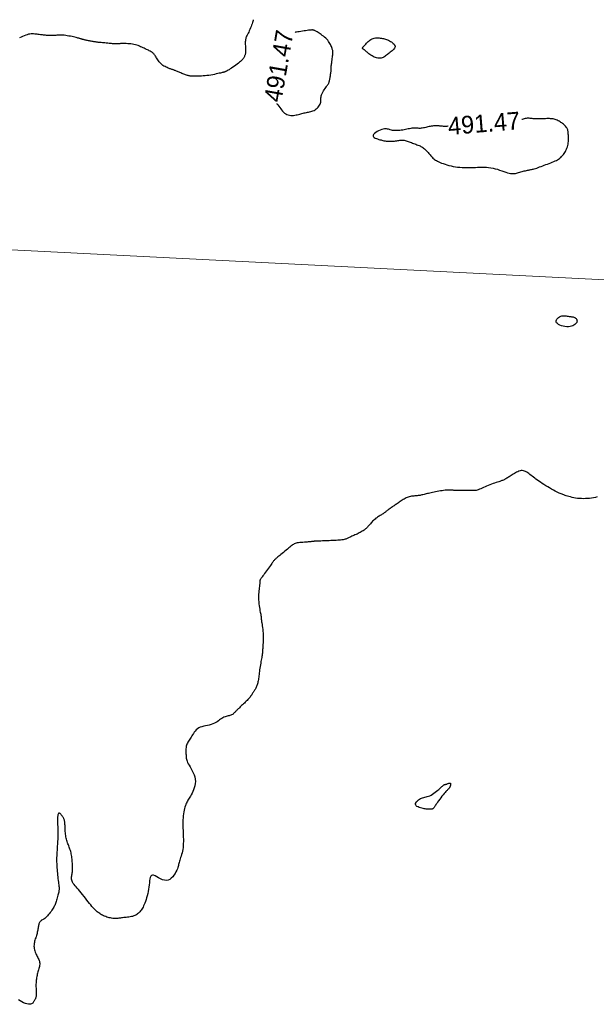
# Model space of a CAD drawing. Header units: millimetres. Extents: x 32690613 to 32693367, y 5343692 to 5344708.
# Tile 583 of 656: x 32692573 to 32692605, y 5344429 to 5344484. Entities that reach past the tile are written whole.
import ezdxf
from ezdxf.enums import TextEntityAlignment as Align

# ---------------------------------------------------------------- set-up
doc = ezdxf.new("R2010")
doc.units = ezdxf.units.MM
doc.header["$LTSCALE"] = 20
doc.layers.get('0').update_dxf_attribs({"lineweight": 18})
doc.layers.get('Defpoints').update_dxf_attribs({"color": 11, "lineweight": 18})
for name, color, linetype in [('02-DGM_HL_491.50', 72, 'Continuous'), ('02-DGM_HL_492.00', 82, 'Continuous'), ('02-DGM_HL_492.50', 92, 'Continuous')]:
    doc.layers.add(name, color=color, linetype=linetype)

# ---------------------------------------------------------------- blocks, each defined once
blk = doc.blocks.new('A$C78070446')
blk.add_line((4469505.561, 5343027.116), (4470255.144, 5342959.865))

msp = doc.modelspace()

# ---------------------------------------------------------------- linework, layer by layer
at = {"layer": '02-DGM_HL_491.50', "elevation": 491.5, "flags": 128}
for points in [[(32692587.384, 5344479.699), (32692587.391, 5344479.691), (32692587.447, 5344479.621), (32692587.501, 5344479.549), (32692587.553, 5344479.476), (32692587.605, 5344479.404), (32692587.656, 5344479.334), (32692587.709, 5344479.268), (32692587.764, 5344479.208), (32692587.822, 5344479.154), (32692587.884, 5344479.11), (32692587.95, 5344479.076), (32692588.021, 5344479.052), (32692588.094, 5344479.036), (32692588.169, 5344479.027), (32692588.245, 5344479.026), (32692588.321, 5344479.029), (32692588.397, 5344479.038), (32692588.47, 5344479.05), (32692588.541, 5344479.064), (32692588.61, 5344479.08), (32692588.677, 5344479.098), (32692588.742, 5344479.116), (32692588.806, 5344479.134), (32692588.869, 5344479.151), (32692588.931, 5344479.167), (32692588.993, 5344479.181), (32692589.055, 5344479.193), (32692589.117, 5344479.203), (32692589.18, 5344479.214), (32692589.242, 5344479.226), (32692589.304, 5344479.24), (32692589.365, 5344479.258), (32692589.427, 5344479.282), (32692589.488, 5344479.312), (32692589.549, 5344479.349), (32692589.609, 5344479.393), (32692589.665, 5344479.442), (32692589.718, 5344479.495), (32692589.765, 5344479.55), (32692589.805, 5344479.606), (32692589.838, 5344479.661), (32692589.862, 5344479.716), (32692589.876, 5344479.767), (32692589.882, 5344479.817), (32692589.883, 5344479.865), (32692589.882, 5344479.914), (32692589.88, 5344479.965), (32692589.88, 5344480.017), (32692589.886, 5344480.073), (32692589.899, 5344480.134), (32692589.921, 5344480.2), (32692589.951, 5344480.269), (32692589.987, 5344480.34), (32692590.027, 5344480.412), (32692590.07, 5344480.481), (32692590.112, 5344480.547), (32692590.153, 5344480.607), (32692590.19, 5344480.66), (32692590.222, 5344480.704), (32692590.249, 5344480.74), (32692590.271, 5344480.771), (32692590.29, 5344480.797), (32692590.306, 5344480.822), (32692590.319, 5344480.846), (32692590.331, 5344480.872), (32692590.341, 5344480.902), (32692590.351, 5344480.936), (32692590.361, 5344480.975), (32692590.37, 5344481.017), (32692590.379, 5344481.063), (32692590.388, 5344481.112), (32692590.396, 5344481.162), (32692590.405, 5344481.214), (32692590.413, 5344481.266), (32692590.421, 5344481.318), (32692590.429, 5344481.37), (32692590.437, 5344481.42), (32692590.444, 5344481.469), (32692590.451, 5344481.515), (32692590.456, 5344481.557), (32692590.46, 5344481.596), (32692590.463, 5344481.629), (32692590.464, 5344481.658), (32692590.465, 5344481.684), (32692590.465, 5344481.709), (32692590.464, 5344481.734), (32692590.465, 5344481.763), (32692590.466, 5344481.796), (32692590.469, 5344481.836), (32692590.474, 5344481.885), (32692590.481, 5344481.945), (32692590.491, 5344482.013), (32692590.502, 5344482.087), (32692590.513, 5344482.165), (32692590.524, 5344482.243), (32692590.534, 5344482.321), (32692590.543, 5344482.394), (32692590.55, 5344482.461), (32692590.555, 5344482.519), (32692590.556, 5344482.571), (32692590.555, 5344482.616), (32692590.551, 5344482.658), (32692590.545, 5344482.698), (32692590.535, 5344482.738), (32692590.524, 5344482.779), (32692590.51, 5344482.823), (32692590.493, 5344482.871), (32692590.473, 5344482.923), (32692590.45, 5344482.978), (32692590.423, 5344483.036), (32692590.391, 5344483.096), (32692590.355, 5344483.157), (32692590.313, 5344483.218), (32692590.264, 5344483.279), (32692590.21, 5344483.339), (32692590.151, 5344483.398), (32692590.088, 5344483.454), (32692590.023, 5344483.508), (32692589.958, 5344483.558), (32692589.894, 5344483.606), (32692589.832, 5344483.649), (32692589.774, 5344483.687), (32692589.722, 5344483.721), (32692589.674, 5344483.75), (32692589.632, 5344483.775), (32692589.593, 5344483.796), (32692589.558, 5344483.813), (32692589.526, 5344483.828), (32692589.497, 5344483.839), (32692589.471, 5344483.849), (32692589.446, 5344483.856), (32692589.422, 5344483.861), (32692589.395, 5344483.864), (32692589.366, 5344483.865), (32692589.33, 5344483.863), (32692589.287, 5344483.86), (32692589.235, 5344483.854), (32692589.172, 5344483.845), (32692589.097, 5344483.834), (32692589.013, 5344483.822), (32692588.922, 5344483.808), (32692588.829, 5344483.793), (32692588.737, 5344483.779), (32692588.649, 5344483.765), (32692588.569, 5344483.752), (32692588.5, 5344483.741), (32692588.445, 5344483.732), (32692588.421, 5344483.728)], [(32692597.083, 5344478.411), (32692597.071, 5344478.41), (32692597.003, 5344478.406), (32692596.939, 5344478.405), (32692596.878, 5344478.405), (32692596.821, 5344478.407), (32692596.767, 5344478.411), (32692596.715, 5344478.415), (32692596.664, 5344478.42), (32692596.614, 5344478.425), (32692596.565, 5344478.429), (32692596.515, 5344478.433), (32692596.463, 5344478.435), (32692596.411, 5344478.436), (32692596.357, 5344478.436), (32692596.302, 5344478.433), (32692596.245, 5344478.429), (32692596.187, 5344478.422), (32692596.127, 5344478.414), (32692596.066, 5344478.403), (32692596.003, 5344478.389), (32692595.939, 5344478.374), (32692595.875, 5344478.358), (32692595.81, 5344478.342), (32692595.745, 5344478.327), (32692595.682, 5344478.314), (32692595.619, 5344478.303), (32692595.559, 5344478.296), (32692595.5, 5344478.293), (32692595.443, 5344478.293), (32692595.387, 5344478.295), (32692595.332, 5344478.299), (32692595.276, 5344478.302), (32692595.218, 5344478.305), (32692595.16, 5344478.305), (32692595.099, 5344478.303), (32692595.035, 5344478.296), (32692594.968, 5344478.286), (32692594.899, 5344478.273), (32692594.826, 5344478.259), (32692594.751, 5344478.243), (32692594.674, 5344478.227), (32692594.593, 5344478.212), (32692594.511, 5344478.199), (32692594.426, 5344478.187), (32692594.34, 5344478.178), (32692594.254, 5344478.172), (32692594.169, 5344478.169), (32692594.087, 5344478.169), (32692594.009, 5344478.172), (32692593.936, 5344478.179), (32692593.869, 5344478.19), (32692593.809, 5344478.205), (32692593.755, 5344478.222), (32692593.704, 5344478.24), (32692593.653, 5344478.255), (32692593.6, 5344478.266), (32692593.543, 5344478.271), (32692593.48, 5344478.269), (32692593.408, 5344478.256), (32692593.325, 5344478.231), (32692593.237, 5344478.197), (32692593.146, 5344478.155), (32692593.059, 5344478.107), (32692592.98, 5344478.055), (32692592.913, 5344478.002), (32692592.864, 5344477.949), (32692592.838, 5344477.9), (32692592.837, 5344477.855), (32692592.859, 5344477.814), (32692592.899, 5344477.778), (32692592.953, 5344477.746), (32692593.017, 5344477.718), (32692593.086, 5344477.693), (32692593.156, 5344477.67), (32692593.223, 5344477.651), (32692593.282, 5344477.634), (32692593.336, 5344477.619), (32692593.385, 5344477.606), (32692593.432, 5344477.595), (32692593.478, 5344477.586), (32692593.525, 5344477.579), (32692593.575, 5344477.573), (32692593.629, 5344477.569), (32692593.69, 5344477.567), (32692593.755, 5344477.566), (32692593.824, 5344477.567), (32692593.895, 5344477.569), (32692593.967, 5344477.573), (32692594.037, 5344477.577), (32692594.106, 5344477.583), (32692594.17, 5344477.591), (32692594.23, 5344477.599), (32692594.286, 5344477.607), (32692594.338, 5344477.615), (32692594.388, 5344477.622), (32692594.437, 5344477.626), (32692594.486, 5344477.628), (32692594.535, 5344477.627), (32692594.586, 5344477.621), (32692594.64, 5344477.61), (32692594.696, 5344477.595), (32692594.755, 5344477.576), (32692594.815, 5344477.555), (32692594.876, 5344477.532), (32692594.939, 5344477.507), (32692595.002, 5344477.483), (32692595.065, 5344477.459), (32692595.128, 5344477.436), (32692595.192, 5344477.413), (32692595.254, 5344477.392), (32692595.315, 5344477.369), (32692595.375, 5344477.347), (32692595.434, 5344477.323), (32692595.491, 5344477.297), (32692595.545, 5344477.269), (32692595.597, 5344477.238), (32692595.647, 5344477.205), (32692595.694, 5344477.17), (32692595.74, 5344477.133), (32692595.784, 5344477.093), (32692595.826, 5344477.052), (32692595.867, 5344477.01), (32692595.907, 5344476.966), (32692595.946, 5344476.921), (32692595.984, 5344476.876), (32692596.022, 5344476.83), (32692596.06, 5344476.785), (32692596.099, 5344476.739), (32692596.138, 5344476.695), (32692596.179, 5344476.653), (32692596.221, 5344476.611), (32692596.266, 5344476.573), (32692596.313, 5344476.535), (32692596.364, 5344476.5), (32692596.42, 5344476.465), (32692596.482, 5344476.431), (32692596.55, 5344476.398), (32692596.626, 5344476.364), (32692596.71, 5344476.33), (32692596.804, 5344476.296), (32692596.905, 5344476.262), (32692597.014, 5344476.228), (32692597.128, 5344476.197), (32692597.247, 5344476.167), (32692597.37, 5344476.14), (32692597.494, 5344476.117), (32692597.62, 5344476.099), (32692597.746, 5344476.086), (32692597.871, 5344476.077), (32692597.996, 5344476.072), (32692598.122, 5344476.07), (32692598.247, 5344476.071), (32692598.372, 5344476.074), (32692598.497, 5344476.078), (32692598.622, 5344476.083), (32692598.746, 5344476.087), (32692598.871, 5344476.091), (32692598.996, 5344476.093), (32692599.122, 5344476.092), (32692599.247, 5344476.087), (32692599.372, 5344476.077), (32692599.498, 5344476.061), (32692599.624, 5344476.038), (32692599.75, 5344476.008), (32692599.875, 5344475.973), (32692599.998, 5344475.934), (32692600.118, 5344475.893), (32692600.232, 5344475.853), (32692600.341, 5344475.815), (32692600.443, 5344475.783), (32692600.536, 5344475.757), (32692600.619, 5344475.74), (32692600.695, 5344475.731), (32692600.764, 5344475.728), (32692600.829, 5344475.732), (32692600.889, 5344475.741), (32692600.949, 5344475.753), (32692601.008, 5344475.769), (32692601.068, 5344475.786), (32692601.131, 5344475.805), (32692601.197, 5344475.824), (32692601.263, 5344475.842), (32692601.329, 5344475.861), (32692601.394, 5344475.879), (32692601.457, 5344475.895), (32692601.516, 5344475.91), (32692601.572, 5344475.923), (32692601.622, 5344475.933), (32692601.669, 5344475.942), (32692601.713, 5344475.949), (32692601.757, 5344475.957), (32692601.802, 5344475.966), (32692601.85, 5344475.976), (32692601.902, 5344475.988), (32692601.96, 5344476.005), (32692602.026, 5344476.025), (32692602.098, 5344476.048), (32692602.176, 5344476.075), (32692602.259, 5344476.105), (32692602.345, 5344476.136), (32692602.435, 5344476.17), (32692602.526, 5344476.204), (32692602.618, 5344476.239), (32692602.711, 5344476.274), (32692602.802, 5344476.308), (32692602.891, 5344476.343), (32692602.978, 5344476.378), (32692603.06, 5344476.412), (32692603.138, 5344476.447), (32692603.21, 5344476.481), (32692603.275, 5344476.515), (32692603.332, 5344476.548), (32692603.383, 5344476.582), (32692603.428, 5344476.617), (32692603.469, 5344476.652), (32692603.507, 5344476.69), (32692603.542, 5344476.73), (32692603.576, 5344476.773), (32692603.61, 5344476.82), (32692603.645, 5344476.87), (32692603.681, 5344476.924), (32692603.716, 5344476.981), (32692603.749, 5344477.042), (32692603.781, 5344477.106), (32692603.81, 5344477.173), (32692603.835, 5344477.243), (32692603.855, 5344477.316), (32692603.871, 5344477.39), (32692603.881, 5344477.467), (32692603.888, 5344477.543), (32692603.892, 5344477.619), (32692603.893, 5344477.694), (32692603.892, 5344477.767), (32692603.89, 5344477.836), (32692603.888, 5344477.901), (32692603.885, 5344477.961), (32692603.883, 5344478.016), (32692603.878, 5344478.067), (32692603.873, 5344478.116), (32692603.864, 5344478.161), (32692603.853, 5344478.204), (32692603.837, 5344478.246), (32692603.817, 5344478.287), (32692603.792, 5344478.328), (32692603.763, 5344478.368), (32692603.729, 5344478.408), (32692603.691, 5344478.448), (32692603.651, 5344478.486), (32692603.608, 5344478.524), (32692603.563, 5344478.562), (32692603.516, 5344478.598), (32692603.468, 5344478.633), (32692603.419, 5344478.666), (32692603.369, 5344478.698), (32692603.316, 5344478.728), (32692603.262, 5344478.754), (32692603.206, 5344478.778), (32692603.147, 5344478.798), (32692603.085, 5344478.814), (32692603.02, 5344478.827), (32692602.953, 5344478.835), (32692602.884, 5344478.84), (32692602.813, 5344478.843), (32692602.74, 5344478.843), (32692602.666, 5344478.842), (32692602.592, 5344478.84), (32692602.517, 5344478.837), (32692602.442, 5344478.834), (32692602.368, 5344478.831), (32692602.294, 5344478.829), (32692602.221, 5344478.828), (32692602.15, 5344478.827), (32692602.081, 5344478.828), (32692602.014, 5344478.83), (32692601.95, 5344478.834), (32692601.889, 5344478.839), (32692601.83, 5344478.846), (32692601.773, 5344478.852), (32692601.718, 5344478.858), (32692601.663, 5344478.863), (32692601.609, 5344478.864), (32692601.554, 5344478.863), (32692601.499, 5344478.857), (32692601.442, 5344478.846), (32692601.384, 5344478.831), (32692601.325, 5344478.813), (32692601.266, 5344478.793), (32692601.259, 5344478.79)]]:
    msp.add_lwpolyline(points, dxfattribs=at)
msp.add_lwpolyline([(32692603.219, 5344467.283), (32692603.196, 5344467.335), (32692603.195, 5344467.389), (32692603.211, 5344467.444), (32692603.242, 5344467.496), (32692603.284, 5344467.545), (32692603.336, 5344467.589), (32692603.393, 5344467.626), (32692603.454, 5344467.654), (32692603.516, 5344467.672), (32692603.578, 5344467.682), (32692603.639, 5344467.684), (32692603.7, 5344467.681), (32692603.759, 5344467.674), (32692603.817, 5344467.664), (32692603.873, 5344467.654), (32692603.927, 5344467.644), (32692603.978, 5344467.637), (32692604.027, 5344467.631), (32692604.073, 5344467.626), (32692604.116, 5344467.62), (32692604.156, 5344467.613), (32692604.195, 5344467.604), (32692604.23, 5344467.591), (32692604.264, 5344467.574), (32692604.294, 5344467.552), (32692604.322, 5344467.525), (32692604.344, 5344467.494), (32692604.362, 5344467.46), (32692604.373, 5344467.423), (32692604.377, 5344467.383), (32692604.372, 5344467.342), (32692604.358, 5344467.3), (32692604.333, 5344467.257), (32692604.299, 5344467.216), (32692604.254, 5344467.177), (32692604.201, 5344467.141), (32692604.137, 5344467.11), (32692604.065, 5344467.085), (32692603.984, 5344467.068), (32692603.894, 5344467.059), (32692603.797, 5344467.061), (32692603.696, 5344467.071), (32692603.594, 5344467.09), (32692603.496, 5344467.117), (32692603.406, 5344467.15), (32692603.326, 5344467.19), (32692603.263, 5344467.234)], close=True, dxfattribs=at)
at = {"layer": '02-DGM_HL_492.00', "elevation": 492, "flags": 128}
for points in [[(32692586.049, 5344484.438), (32692586.049, 5344484.437), (32692586.04, 5344484.392), (32692586.026, 5344484.341), (32692586.009, 5344484.282), (32692585.986, 5344484.214), (32692585.958, 5344484.14), (32692585.928, 5344484.061), (32692585.895, 5344483.98), (32692585.86, 5344483.899), (32692585.825, 5344483.82), (32692585.791, 5344483.745), (32692585.758, 5344483.677), (32692585.728, 5344483.616), (32692585.701, 5344483.562), (32692585.676, 5344483.513), (32692585.655, 5344483.466), (32692585.636, 5344483.418), (32692585.621, 5344483.37), (32692585.61, 5344483.317), (32692585.603, 5344483.258), (32692585.599, 5344483.191), (32692585.598, 5344483.118), (32692585.599, 5344483.042), (32692585.602, 5344482.964), (32692585.606, 5344482.885), (32692585.61, 5344482.81), (32692585.613, 5344482.739), (32692585.614, 5344482.674), (32692585.613, 5344482.618), (32692585.61, 5344482.569), (32692585.604, 5344482.526), (32692585.597, 5344482.489), (32692585.587, 5344482.454), (32692585.576, 5344482.423), (32692585.562, 5344482.392), (32692585.547, 5344482.36), (32692585.529, 5344482.327), (32692585.509, 5344482.293), (32692585.485, 5344482.256), (32692585.457, 5344482.217), (32692585.422, 5344482.175), (32692585.382, 5344482.131), (32692585.333, 5344482.083), (32692585.276, 5344482.033), (32692585.21, 5344481.979), (32692585.137, 5344481.923), (32692585.059, 5344481.866), (32692584.979, 5344481.809), (32692584.899, 5344481.755), (32692584.821, 5344481.704), (32692584.748, 5344481.657), (32692584.683, 5344481.616), (32692584.626, 5344481.583), (32692584.579, 5344481.555), (32692584.538, 5344481.534), (32692584.505, 5344481.517), (32692584.477, 5344481.505), (32692584.454, 5344481.495), (32692584.435, 5344481.488), (32692584.419, 5344481.483), (32692584.404, 5344481.478), (32692584.389, 5344481.474), (32692584.372, 5344481.469), (32692584.35, 5344481.464), (32692584.324, 5344481.457), (32692584.289, 5344481.449), (32692584.245, 5344481.439), (32692584.189, 5344481.426), (32692584.121, 5344481.41), (32692584.041, 5344481.392), (32692583.952, 5344481.372), (32692583.855, 5344481.352), (32692583.752, 5344481.332), (32692583.646, 5344481.313), (32692583.538, 5344481.295), (32692583.43, 5344481.281), (32692583.324, 5344481.27), (32692583.22, 5344481.262), (32692583.121, 5344481.257), (32692583.026, 5344481.253), (32692582.937, 5344481.252), (32692582.854, 5344481.252), (32692582.778, 5344481.252), (32692582.711, 5344481.252), (32692582.653, 5344481.252), (32692582.603, 5344481.253), (32692582.558, 5344481.254), (32692582.517, 5344481.255), (32692582.479, 5344481.258), (32692582.442, 5344481.263), (32692582.403, 5344481.27), (32692582.363, 5344481.28), (32692582.318, 5344481.293), (32692582.27, 5344481.308), (32692582.22, 5344481.326), (32692582.167, 5344481.345), (32692582.113, 5344481.365), (32692582.059, 5344481.387), (32692582.004, 5344481.409), (32692581.951, 5344481.43), (32692581.9, 5344481.452), (32692581.85, 5344481.473), (32692581.802, 5344481.493), (32692581.756, 5344481.512), (32692581.713, 5344481.53), (32692581.672, 5344481.547), (32692581.634, 5344481.562), (32692581.599, 5344481.576), (32692581.566, 5344481.588), (32692581.536, 5344481.599), (32692581.506, 5344481.61), (32692581.475, 5344481.62), (32692581.444, 5344481.63), (32692581.41, 5344481.642), (32692581.372, 5344481.655), (32692581.329, 5344481.67), (32692581.281, 5344481.687), (32692581.229, 5344481.707), (32692581.172, 5344481.731), (32692581.114, 5344481.758), (32692581.054, 5344481.788), (32692580.995, 5344481.823), (32692580.936, 5344481.862), (32692580.88, 5344481.906), (32692580.827, 5344481.954), (32692580.778, 5344482.006), (32692580.731, 5344482.061), (32692580.688, 5344482.117), (32692580.648, 5344482.173), (32692580.611, 5344482.229), (32692580.577, 5344482.282), (32692580.545, 5344482.331), (32692580.515, 5344482.377), (32692580.487, 5344482.418), (32692580.46, 5344482.455), (32692580.432, 5344482.49), (32692580.404, 5344482.522), (32692580.374, 5344482.551), (32692580.34, 5344482.58), (32692580.303, 5344482.607), (32692580.262, 5344482.634), (32692580.216, 5344482.66), (32692580.166, 5344482.686), (32692580.113, 5344482.713), (32692580.057, 5344482.74), (32692579.998, 5344482.767), (32692579.937, 5344482.796), (32692579.874, 5344482.825), (32692579.81, 5344482.856), (32692579.744, 5344482.887), (32692579.675, 5344482.918), (32692579.605, 5344482.949), (32692579.531, 5344482.978), (32692579.455, 5344483.004), (32692579.376, 5344483.028), (32692579.294, 5344483.048), (32692579.208, 5344483.063), (32692579.12, 5344483.075), (32692579.031, 5344483.083), (32692578.944, 5344483.089), (32692578.86, 5344483.092), (32692578.779, 5344483.093), (32692578.705, 5344483.093), (32692578.638, 5344483.093), (32692578.58, 5344483.091), (32692578.53, 5344483.09), (32692578.487, 5344483.089), (32692578.449, 5344483.087), (32692578.416, 5344483.085), (32692578.386, 5344483.084), (32692578.359, 5344483.083), (32692578.333, 5344483.081), (32692578.307, 5344483.081), (32692578.279, 5344483.08), (32692578.25, 5344483.08), (32692578.216, 5344483.081), (32692578.179, 5344483.082), (32692578.135, 5344483.085), (32692578.085, 5344483.088), (32692578.027, 5344483.093), (32692577.96, 5344483.099), (32692577.886, 5344483.105), (32692577.808, 5344483.113), (32692577.729, 5344483.12), (32692577.651, 5344483.128), (32692577.576, 5344483.135), (32692577.507, 5344483.142), (32692577.446, 5344483.148), (32692577.396, 5344483.152), (32692577.355, 5344483.156), (32692577.321, 5344483.159), (32692577.291, 5344483.162), (32692577.265, 5344483.164), (32692577.24, 5344483.167), (32692577.214, 5344483.17), (32692577.184, 5344483.175), (32692577.15, 5344483.18), (32692577.112, 5344483.186), (32692577.07, 5344483.193), (32692577.025, 5344483.201), (32692576.978, 5344483.21), (32692576.928, 5344483.219), (32692576.877, 5344483.228), (32692576.826, 5344483.238), (32692576.775, 5344483.247), (32692576.725, 5344483.257), (32692576.675, 5344483.267), (32692576.628, 5344483.276), (32692576.583, 5344483.285), (32692576.541, 5344483.293), (32692576.503, 5344483.302), (32692576.469, 5344483.309), (32692576.44, 5344483.316), (32692576.415, 5344483.322), (32692576.393, 5344483.328), (32692576.373, 5344483.333), (32692576.355, 5344483.339), (32692576.338, 5344483.344), (32692576.321, 5344483.349), (32692576.303, 5344483.355), (32692576.283, 5344483.361), (32692576.261, 5344483.368), (32692576.235, 5344483.375), (32692576.205, 5344483.384), (32692576.169, 5344483.393), (32692576.126, 5344483.405), (32692576.076, 5344483.418), (32692576.017, 5344483.433), (32692575.95, 5344483.45), (32692575.874, 5344483.468), (32692575.792, 5344483.487), (32692575.706, 5344483.506), (32692575.616, 5344483.523), (32692575.524, 5344483.539), (32692575.433, 5344483.553), (32692575.343, 5344483.563), (32692575.255, 5344483.569), (32692575.171, 5344483.571), (32692575.09, 5344483.571), (32692575.012, 5344483.569), (32692574.938, 5344483.565), (32692574.867, 5344483.561), (32692574.799, 5344483.557), (32692574.735, 5344483.553), (32692574.674, 5344483.55), (32692574.616, 5344483.549), (32692574.56, 5344483.549), (32692574.506, 5344483.55), (32692574.453, 5344483.552), (32692574.4, 5344483.555), (32692574.346, 5344483.559), (32692574.292, 5344483.564), (32692574.235, 5344483.569), (32692574.177, 5344483.575), (32692574.118, 5344483.582), (32692574.057, 5344483.589), (32692573.996, 5344483.596), (32692573.934, 5344483.604), (32692573.871, 5344483.612), (32692573.808, 5344483.62), (32692573.745, 5344483.627), (32692573.682, 5344483.634), (32692573.617, 5344483.639), (32692573.55, 5344483.641), (32692573.481, 5344483.639), (32692573.409, 5344483.631), (32692573.333, 5344483.618), (32692573.253, 5344483.598), (32692573.169, 5344483.57), (32692573.081, 5344483.536), (32692572.992, 5344483.497), (32692572.904, 5344483.456), (32692572.819, 5344483.414)], [(32692605.517, 5344457.424), (32692605.416, 5344457.398), (32692605.312, 5344457.375), (32692605.202, 5344457.356), (32692605.09, 5344457.341), (32692604.975, 5344457.33), (32692604.859, 5344457.323), (32692604.742, 5344457.321), (32692604.627, 5344457.323), (32692604.514, 5344457.329), (32692604.403, 5344457.339), (32692604.297, 5344457.354), (32692604.195, 5344457.373), (32692604.098, 5344457.394), (32692604.006, 5344457.417), (32692603.92, 5344457.441), (32692603.84, 5344457.465), (32692603.766, 5344457.489), (32692603.699, 5344457.511), (32692603.639, 5344457.531), (32692603.583, 5344457.55), (32692603.531, 5344457.569), (32692603.478, 5344457.589), (32692603.423, 5344457.612), (32692603.363, 5344457.639), (32692603.297, 5344457.672), (32692603.221, 5344457.71), (32692603.134, 5344457.756), (32692603.038, 5344457.809), (32692602.935, 5344457.866), (32692602.828, 5344457.928), (32692602.718, 5344457.992), (32692602.609, 5344458.058), (32692602.502, 5344458.124), (32692602.4, 5344458.189), (32692602.305, 5344458.252), (32692602.216, 5344458.313), (32692602.133, 5344458.372), (32692602.055, 5344458.429), (32692601.982, 5344458.485), (32692601.912, 5344458.539), (32692601.844, 5344458.592), (32692601.779, 5344458.643), (32692601.715, 5344458.694), (32692601.652, 5344458.742), (32692601.59, 5344458.786), (32692601.528, 5344458.826), (32692601.466, 5344458.86), (32692601.405, 5344458.886), (32692601.343, 5344458.904), (32692601.28, 5344458.913), (32692601.216, 5344458.91), (32692601.152, 5344458.898), (32692601.088, 5344458.878), (32692601.024, 5344458.851), (32692600.959, 5344458.819), (32692600.896, 5344458.783), (32692600.833, 5344458.746), (32692600.771, 5344458.707), (32692600.711, 5344458.67), (32692600.652, 5344458.633), (32692600.596, 5344458.598), (32692600.541, 5344458.564), (32692600.49, 5344458.533), (32692600.441, 5344458.503), (32692600.396, 5344458.476), (32692600.354, 5344458.451), (32692600.315, 5344458.43), (32692600.279, 5344458.41), (32692600.244, 5344458.392), (32692600.207, 5344458.375), (32692600.167, 5344458.358), (32692600.124, 5344458.342), (32692600.074, 5344458.324), (32692600.017, 5344458.304), (32692599.951, 5344458.283), (32692599.876, 5344458.26), (32692599.796, 5344458.234), (32692599.711, 5344458.206), (32692599.622, 5344458.177), (32692599.53, 5344458.145), (32692599.438, 5344458.111), (32692599.347, 5344458.075), (32692599.258, 5344458.037), (32692599.172, 5344457.999), (32692599.088, 5344457.96), (32692599.007, 5344457.923), (32692598.93, 5344457.888), (32692598.857, 5344457.857), (32692598.788, 5344457.83), (32692598.724, 5344457.809), (32692598.664, 5344457.794), (32692598.608, 5344457.785), (32692598.554, 5344457.78), (32692598.501, 5344457.779), (32692598.447, 5344457.781), (32692598.391, 5344457.784), (32692598.331, 5344457.788), (32692598.266, 5344457.791), (32692598.195, 5344457.793), (32692598.12, 5344457.793), (32692598.041, 5344457.793), (32692597.962, 5344457.792), (32692597.883, 5344457.79), (32692597.807, 5344457.789), (32692597.735, 5344457.787), (32692597.668, 5344457.786), (32692597.61, 5344457.786), (32692597.558, 5344457.786), (32692597.512, 5344457.787), (32692597.472, 5344457.788), (32692597.436, 5344457.79), (32692597.403, 5344457.793), (32692597.374, 5344457.796), (32692597.346, 5344457.799), (32692597.319, 5344457.802), (32692597.292, 5344457.805), (32692597.263, 5344457.808), (32692597.231, 5344457.81), (32692597.195, 5344457.812), (32692597.153, 5344457.812), (32692597.104, 5344457.81), (32692597.046, 5344457.807), (32692596.979, 5344457.802), (32692596.904, 5344457.795), (32692596.822, 5344457.786), (32692596.735, 5344457.775), (32692596.645, 5344457.763), (32692596.554, 5344457.749), (32692596.463, 5344457.734), (32692596.373, 5344457.717), (32692596.287, 5344457.7), (32692596.204, 5344457.681), (32692596.124, 5344457.662), (32692596.048, 5344457.643), (32692595.975, 5344457.624), (32692595.905, 5344457.606), (32692595.839, 5344457.588), (32692595.775, 5344457.572), (32692595.715, 5344457.557), (32692595.657, 5344457.544), (32692595.6, 5344457.532), (32692595.545, 5344457.521), (32692595.49, 5344457.511), (32692595.435, 5344457.502), (32692595.379, 5344457.495), (32692595.322, 5344457.488), (32692595.262, 5344457.482), (32692595.201, 5344457.477), (32692595.139, 5344457.471), (32692595.075, 5344457.464), (32692595.011, 5344457.455), (32692594.948, 5344457.443), (32692594.884, 5344457.429), (32692594.822, 5344457.41), (32692594.761, 5344457.388), (32692594.701, 5344457.361), (32692594.643, 5344457.332), (32692594.585, 5344457.3), (32692594.529, 5344457.266), (32692594.474, 5344457.23), (32692594.42, 5344457.194), (32692594.367, 5344457.158), (32692594.315, 5344457.123), (32692594.264, 5344457.088), (32692594.214, 5344457.054), (32692594.164, 5344457.02), (32692594.115, 5344456.987), (32692594.067, 5344456.954), (32692594.02, 5344456.922), (32692593.972, 5344456.89), (32692593.926, 5344456.858), (32692593.88, 5344456.827), (32692593.835, 5344456.796), (32692593.791, 5344456.765), (32692593.748, 5344456.735), (32692593.707, 5344456.705), (32692593.668, 5344456.676), (32692593.63, 5344456.648), (32692593.595, 5344456.62), (32692593.561, 5344456.592), (32692593.528, 5344456.565), (32692593.495, 5344456.539), (32692593.462, 5344456.513), (32692593.429, 5344456.488), (32692593.394, 5344456.463), (32692593.356, 5344456.438), (32692593.316, 5344456.413), (32692593.274, 5344456.389), (32692593.23, 5344456.363), (32692593.185, 5344456.337), (32692593.138, 5344456.309), (32692593.09, 5344456.278), (32692593.042, 5344456.246), (32692592.993, 5344456.21), (32692592.945, 5344456.17), (32692592.897, 5344456.128), (32692592.85, 5344456.084), (32692592.804, 5344456.039), (32692592.76, 5344455.993), (32692592.717, 5344455.947), (32692592.677, 5344455.902), (32692592.64, 5344455.859), (32692592.605, 5344455.818), (32692592.573, 5344455.779), (32692592.542, 5344455.742), (32692592.51, 5344455.707), (32692592.478, 5344455.672), (32692592.444, 5344455.639), (32692592.408, 5344455.606), (32692592.367, 5344455.573), (32692592.323, 5344455.54), (32692592.274, 5344455.507), (32692592.222, 5344455.474), (32692592.166, 5344455.442), (32692592.109, 5344455.41), (32692592.049, 5344455.379), (32692591.988, 5344455.348), (32692591.927, 5344455.319), (32692591.866, 5344455.291), (32692591.805, 5344455.265), (32692591.745, 5344455.239), (32692591.687, 5344455.215), (32692591.632, 5344455.192), (32692591.579, 5344455.169), (32692591.529, 5344455.148), (32692591.484, 5344455.127), (32692591.443, 5344455.107), (32692591.405, 5344455.088), (32692591.368, 5344455.069), (32692591.331, 5344455.052), (32692591.291, 5344455.036), (32692591.247, 5344455.021), (32692591.197, 5344455.008), (32692591.139, 5344454.997), (32692591.072, 5344454.987), (32692590.997, 5344454.978), (32692590.915, 5344454.971), (32692590.828, 5344454.965), (32692590.735, 5344454.96), (32692590.639, 5344454.955), (32692590.54, 5344454.951), (32692590.44, 5344454.947), (32692590.341, 5344454.943), (32692590.242, 5344454.939), (32692590.146, 5344454.936), (32692590.053, 5344454.932), (32692589.965, 5344454.929), (32692589.883, 5344454.925), (32692589.808, 5344454.922), (32692589.741, 5344454.92), (32692589.683, 5344454.917), (32692589.633, 5344454.915), (32692589.591, 5344454.914), (32692589.554, 5344454.912), (32692589.523, 5344454.91), (32692589.495, 5344454.908), (32692589.47, 5344454.905), (32692589.447, 5344454.903), (32692589.424, 5344454.899), (32692589.401, 5344454.896), (32692589.375, 5344454.892), (32692589.345, 5344454.888), (32692589.311, 5344454.883), (32692589.27, 5344454.879), (32692589.222, 5344454.874), (32692589.165, 5344454.869), (32692589.098, 5344454.865), (32692589.022, 5344454.86), (32692588.942, 5344454.855), (32692588.858, 5344454.849), (32692588.774, 5344454.842), (32692588.691, 5344454.834), (32692588.613, 5344454.824), (32692588.542, 5344454.812), (32692588.479, 5344454.797), (32692588.423, 5344454.78), (32692588.372, 5344454.76), (32692588.324, 5344454.735), (32692588.277, 5344454.706), (32692588.228, 5344454.671), (32692588.177, 5344454.631), (32692588.12, 5344454.584), (32692588.055, 5344454.53), (32692587.986, 5344454.472), (32692587.912, 5344454.409), (32692587.837, 5344454.345), (32692587.762, 5344454.281), (32692587.688, 5344454.22), (32692587.618, 5344454.161), (32692587.554, 5344454.109), (32692587.497, 5344454.063), (32692587.447, 5344454.023), (32692587.403, 5344453.989), (32692587.364, 5344453.959), (32692587.33, 5344453.931), (32692587.3, 5344453.905), (32692587.272, 5344453.88), (32692587.247, 5344453.855), (32692587.224, 5344453.828), (32692587.201, 5344453.799), (32692587.178, 5344453.767), (32692587.153, 5344453.73), (32692587.126, 5344453.689), (32692587.095, 5344453.643), (32692587.059, 5344453.589), (32692587.018, 5344453.529), (32692586.971, 5344453.461), (32692586.918, 5344453.387), (32692586.863, 5344453.31), (32692586.805, 5344453.231), (32692586.749, 5344453.153), (32692586.694, 5344453.079), (32692586.643, 5344453.009), (32692586.597, 5344452.947), (32692586.558, 5344452.895), (32692586.526, 5344452.851), (32692586.5, 5344452.815), (32692586.479, 5344452.785), (32692586.462, 5344452.76), (32692586.449, 5344452.739), (32692586.44, 5344452.721), (32692586.432, 5344452.705), (32692586.427, 5344452.689), (32692586.423, 5344452.674), (32692586.42, 5344452.659), (32692586.418, 5344452.644), (32692586.418, 5344452.63), (32692586.418, 5344452.616), (32692586.418, 5344452.602), (32692586.418, 5344452.588), (32692586.419, 5344452.574), (32692586.419, 5344452.558), (32692586.419, 5344452.54), (32692586.418, 5344452.516), (32692586.416, 5344452.487), (32692586.412, 5344452.45), (32692586.408, 5344452.404), (32692586.401, 5344452.347), (32692586.392, 5344452.278), (32692586.383, 5344452.199), (32692586.373, 5344452.11), (32692586.363, 5344452.014), (32692586.355, 5344451.912), (32692586.35, 5344451.805), (32692586.348, 5344451.696), (32692586.35, 5344451.585), (32692586.356, 5344451.474), (32692586.367, 5344451.365), (32692586.381, 5344451.259), (32692586.397, 5344451.158), (32692586.414, 5344451.063), (32692586.43, 5344450.976), (32692586.446, 5344450.897), (32692586.46, 5344450.829), (32692586.471, 5344450.773), (32692586.48, 5344450.727), (32692586.486, 5344450.691), (32692586.49, 5344450.661), (32692586.493, 5344450.638), (32692586.495, 5344450.62), (32692586.496, 5344450.604), (32692586.496, 5344450.59), (32692586.497, 5344450.576), (32692586.498, 5344450.56), (32692586.499, 5344450.541), (32692586.502, 5344450.518), (32692586.505, 5344450.489), (32692586.51, 5344450.452), (32692586.516, 5344450.406), (32692586.524, 5344450.35), (32692586.535, 5344450.282), (32692586.547, 5344450.203), (32692586.559, 5344450.116), (32692586.572, 5344450.021), (32692586.584, 5344449.919), (32692586.595, 5344449.813), (32692586.604, 5344449.704), (32692586.609, 5344449.593), (32692586.612, 5344449.483), (32692586.612, 5344449.373), (32692586.61, 5344449.267), (32692586.605, 5344449.165), (32692586.6, 5344449.069), (32692586.594, 5344448.98), (32692586.589, 5344448.901), (32692586.584, 5344448.833), (32692586.58, 5344448.776), (32692586.577, 5344448.729), (32692586.575, 5344448.692), (32692586.573, 5344448.662), (32692586.572, 5344448.638), (32692586.572, 5344448.619), (32692586.571, 5344448.602), (32692586.569, 5344448.586), (32692586.568, 5344448.569), (32692586.566, 5344448.551), (32692586.562, 5344448.53), (32692586.558, 5344448.504), (32692586.553, 5344448.472), (32692586.546, 5344448.433), (32692586.537, 5344448.385), (32692586.527, 5344448.327), (32692586.514, 5344448.259), (32692586.5, 5344448.181), (32692586.485, 5344448.096), (32692586.47, 5344448.006), (32692586.454, 5344447.912), (32692586.438, 5344447.816), (32692586.424, 5344447.72), (32692586.41, 5344447.627), (32692586.399, 5344447.537), (32692586.388, 5344447.452), (32692586.379, 5344447.37), (32692586.37, 5344447.292), (32692586.361, 5344447.217), (32692586.352, 5344447.146), (32692586.341, 5344447.078), (32692586.33, 5344447.014), (32692586.316, 5344446.952), (32692586.301, 5344446.894), (32692586.285, 5344446.838), (32692586.268, 5344446.785), (32692586.25, 5344446.735), (32692586.23, 5344446.687), (32692586.211, 5344446.642), (32692586.19, 5344446.6), (32692586.17, 5344446.559), (32692586.149, 5344446.521), (32692586.128, 5344446.484), (32692586.107, 5344446.447), (32692586.084, 5344446.411), (32692586.061, 5344446.375), (32692586.038, 5344446.339), (32692586.013, 5344446.301), (32692585.987, 5344446.262), (32692585.96, 5344446.221), (32692585.93, 5344446.179), (32692585.899, 5344446.135), (32692585.866, 5344446.09), (32692585.829, 5344446.044), (32692585.79, 5344445.997), (32692585.747, 5344445.949), (32692585.7, 5344445.9), (32692585.65, 5344445.85), (32692585.598, 5344445.8), (32692585.546, 5344445.751), (32692585.493, 5344445.703), (32692585.441, 5344445.655), (32692585.391, 5344445.61), (32692585.344, 5344445.566), (32692585.301, 5344445.525), (32692585.261, 5344445.486), (32692585.224, 5344445.449), (32692585.189, 5344445.413), (32692585.156, 5344445.379), (32692585.124, 5344445.345), (32692585.094, 5344445.312), (32692585.064, 5344445.28), (32692585.034, 5344445.247), (32692585.003, 5344445.216), (32692584.971, 5344445.185), (32692584.938, 5344445.155), (32692584.903, 5344445.127), (32692584.865, 5344445.102), (32692584.825, 5344445.079), (32692584.78, 5344445.06), (32692584.732, 5344445.044), (32692584.681, 5344445.031), (32692584.626, 5344445.018), (32692584.569, 5344445.005), (32692584.51, 5344444.99), (32692584.45, 5344444.971), (32692584.389, 5344444.947), (32692584.327, 5344444.917), (32692584.266, 5344444.88), (32692584.204, 5344444.837), (32692584.14, 5344444.79), (32692584.074, 5344444.741), (32692584.003, 5344444.691), (32692583.928, 5344444.644), (32692583.846, 5344444.6), (32692583.757, 5344444.562), (32692583.661, 5344444.53), (32692583.559, 5344444.504), (32692583.454, 5344444.481), (32692583.348, 5344444.459), (32692583.243, 5344444.435), (32692583.142, 5344444.409), (32692583.047, 5344444.376), (32692582.96, 5344444.336), (32692582.884, 5344444.286), (32692582.817, 5344444.229), (32692582.758, 5344444.165), (32692582.705, 5344444.097), (32692582.658, 5344444.026), (32692582.615, 5344443.955), (32692582.575, 5344443.885), (32692582.536, 5344443.819), (32692582.496, 5344443.757), (32692582.458, 5344443.699), (32692582.42, 5344443.644), (32692582.385, 5344443.591), (32692582.352, 5344443.537), (32692582.322, 5344443.482), (32692582.296, 5344443.425), (32692582.275, 5344443.364), (32692582.26, 5344443.298), (32692582.248, 5344443.229), (32692582.241, 5344443.157), (32692582.238, 5344443.084), (32692582.236, 5344443.012), (32692582.237, 5344442.94), (32692582.239, 5344442.871), (32692582.242, 5344442.807), (32692582.244, 5344442.746), (32692582.248, 5344442.69), (32692582.254, 5344442.634), (32692582.264, 5344442.578), (32692582.28, 5344442.52), (32692582.302, 5344442.457), (32692582.332, 5344442.388), (32692582.372, 5344442.311), (32692582.422, 5344442.225), (32692582.479, 5344442.13), (32692582.539, 5344442.027), (32692582.599, 5344441.917), (32692582.656, 5344441.802), (32692582.705, 5344441.683), (32692582.744, 5344441.561), (32692582.768, 5344441.437), (32692582.774, 5344441.313), (32692582.765, 5344441.189), (32692582.744, 5344441.068), (32692582.712, 5344440.95), (32692582.673, 5344440.839), (32692582.629, 5344440.734), (32692582.583, 5344440.638), (32692582.538, 5344440.553), (32692582.496, 5344440.478), (32692582.457, 5344440.413), (32692582.42, 5344440.355), (32692582.386, 5344440.302), (32692582.354, 5344440.25), (32692582.323, 5344440.198), (32692582.294, 5344440.143), (32692582.265, 5344440.083), (32692582.236, 5344440.016), (32692582.208, 5344439.941), (32692582.182, 5344439.859), (32692582.157, 5344439.771), (32692582.134, 5344439.678), (32692582.114, 5344439.579), (32692582.097, 5344439.475), (32692582.084, 5344439.367), (32692582.075, 5344439.256), (32692582.069, 5344439.141), (32692582.066, 5344439.023), (32692582.066, 5344438.903), (32692582.067, 5344438.781), (32692582.071, 5344438.657), (32692582.075, 5344438.533), (32692582.08, 5344438.408), (32692582.085, 5344438.283), (32692582.089, 5344438.159), (32692582.091, 5344438.036), (32692582.092, 5344437.915), (32692582.09, 5344437.797), (32692582.085, 5344437.681), (32692582.075, 5344437.569), (32692582.061, 5344437.462), (32692582.042, 5344437.36), (32692582.019, 5344437.262), (32692581.992, 5344437.17), (32692581.965, 5344437.083), (32692581.937, 5344437.001), (32692581.91, 5344436.925), (32692581.886, 5344436.853), (32692581.865, 5344436.787), (32692581.849, 5344436.726), (32692581.836, 5344436.669), (32692581.824, 5344436.613), (32692581.812, 5344436.556), (32692581.797, 5344436.496), (32692581.777, 5344436.432), (32692581.752, 5344436.361), (32692581.718, 5344436.281), (32692581.675, 5344436.192), (32692581.622, 5344436.097), (32692581.56, 5344436.001), (32692581.489, 5344435.911), (32692581.41, 5344435.83), (32692581.324, 5344435.765), (32692581.23, 5344435.721), (32692581.129, 5344435.702), (32692581.022, 5344435.712), (32692580.912, 5344435.746), (32692580.801, 5344435.795), (32692580.692, 5344435.852), (32692580.589, 5344435.909), (32692580.494, 5344435.959), (32692580.409, 5344435.993), (32692580.339, 5344436.005), (32692580.284, 5344435.988), (32692580.244, 5344435.944), (32692580.215, 5344435.877), (32692580.194, 5344435.791), (32692580.18, 5344435.689), (32692580.168, 5344435.576), (32692580.157, 5344435.455), (32692580.143, 5344435.33), (32692580.124, 5344435.204), (32692580.102, 5344435.08), (32692580.075, 5344434.957), (32692580.045, 5344434.838), (32692580.013, 5344434.724), (32692579.98, 5344434.615), (32692579.946, 5344434.514), (32692579.912, 5344434.42), (32692579.878, 5344434.336), (32692579.844, 5344434.26), (32692579.811, 5344434.192), (32692579.777, 5344434.13), (32692579.742, 5344434.074), (32692579.707, 5344434.023), (32692579.669, 5344433.976), (32692579.63, 5344433.931), (32692579.589, 5344433.889), (32692579.546, 5344433.849), (32692579.499, 5344433.812), (32692579.45, 5344433.777), (32692579.398, 5344433.745), (32692579.342, 5344433.717), (32692579.282, 5344433.692), (32692579.218, 5344433.67), (32692579.15, 5344433.653), (32692579.079, 5344433.639), (32692579.006, 5344433.628), (32692578.932, 5344433.619), (32692578.859, 5344433.611), (32692578.788, 5344433.604), (32692578.719, 5344433.597), (32692578.654, 5344433.59), (32692578.594, 5344433.582), (32692578.539, 5344433.573), (32692578.486, 5344433.565), (32692578.434, 5344433.557), (32692578.384, 5344433.55), (32692578.332, 5344433.545), (32692578.279, 5344433.542), (32692578.222, 5344433.543), (32692578.162, 5344433.546), (32692578.098, 5344433.553), (32692578.032, 5344433.563), (32692577.964, 5344433.576), (32692577.895, 5344433.592), (32692577.827, 5344433.61), (32692577.76, 5344433.63), (32692577.695, 5344433.653), (32692577.633, 5344433.677), (32692577.574, 5344433.704), (32692577.518, 5344433.732), (32692577.463, 5344433.761), (32692577.411, 5344433.793), (32692577.36, 5344433.825), (32692577.311, 5344433.859), (32692577.263, 5344433.894), (32692577.217, 5344433.931), (32692577.17, 5344433.969), (32692577.122, 5344434.011), (32692577.074, 5344434.058), (32692577.022, 5344434.11), (32692576.968, 5344434.169), (32692576.91, 5344434.236), (32692576.847, 5344434.312), (32692576.778, 5344434.397), (32692576.706, 5344434.491), (32692576.629, 5344434.59), (32692576.55, 5344434.693), (32692576.47, 5344434.797), (32692576.39, 5344434.9), (32692576.31, 5344435), (32692576.232, 5344435.094), (32692576.158, 5344435.181), (32692576.087, 5344435.262), (32692576.02, 5344435.336), (32692575.96, 5344435.406), (32692575.906, 5344435.473), (32692575.859, 5344435.537), (32692575.822, 5344435.599), (32692575.793, 5344435.661), (32692575.775, 5344435.722), (32692575.766, 5344435.784), (32692575.763, 5344435.846), (32692575.766, 5344435.906), (32692575.774, 5344435.966), (32692575.783, 5344436.024), (32692575.793, 5344436.08), (32692575.803, 5344436.133), (32692575.81, 5344436.185), (32692575.815, 5344436.234), (32692575.818, 5344436.283), (32692575.819, 5344436.332), (32692575.819, 5344436.383), (32692575.818, 5344436.435), (32692575.816, 5344436.491), (32692575.814, 5344436.551), (32692575.812, 5344436.616), (32692575.809, 5344436.685), (32692575.805, 5344436.757), (32692575.8, 5344436.832), (32692575.793, 5344436.908), (32692575.786, 5344436.984), (32692575.776, 5344437.059), (32692575.764, 5344437.133), (32692575.749, 5344437.204), (32692575.733, 5344437.273), (32692575.714, 5344437.339), (32692575.694, 5344437.404), (32692575.673, 5344437.468), (32692575.65, 5344437.531), (32692575.627, 5344437.593), (32692575.604, 5344437.655), (32692575.581, 5344437.716), (32692575.558, 5344437.778), (32692575.536, 5344437.841), (32692575.515, 5344437.905), (32692575.494, 5344437.97), (32692575.476, 5344438.037), (32692575.459, 5344438.105), (32692575.445, 5344438.177), (32692575.433, 5344438.25), (32692575.423, 5344438.326), (32692575.415, 5344438.402), (32692575.409, 5344438.478), (32692575.404, 5344438.552), (32692575.4, 5344438.624), (32692575.397, 5344438.694), (32692575.394, 5344438.758), (32692575.392, 5344438.818), (32692575.389, 5344438.873), (32692575.387, 5344438.924), (32692575.383, 5344438.971), (32692575.379, 5344439.014), (32692575.373, 5344439.053), (32692575.366, 5344439.09), (32692575.358, 5344439.124), (32692575.347, 5344439.156), (32692575.335, 5344439.186), (32692575.32, 5344439.215), (32692575.304, 5344439.243), (32692575.287, 5344439.271), (32692575.268, 5344439.299), (32692575.248, 5344439.328), (32692575.226, 5344439.358), (32692575.204, 5344439.389), (32692575.181, 5344439.42), (32692575.157, 5344439.449), (32692575.134, 5344439.475), (32692575.111, 5344439.496), (32692575.089, 5344439.511), (32692575.068, 5344439.519), (32692575.049, 5344439.516), (32692575.032, 5344439.504), (32692575.018, 5344439.482), (32692575.005, 5344439.453), (32692574.994, 5344439.419), (32692574.984, 5344439.383), (32692574.977, 5344439.345), (32692574.971, 5344439.309), (32692574.966, 5344439.275), (32692574.963, 5344439.246), (32692574.961, 5344439.219), (32692574.96, 5344439.193), (32692574.96, 5344439.166), (32692574.96, 5344439.134), (32692574.962, 5344439.096), (32692574.964, 5344439.05), (32692574.967, 5344438.993), (32692574.97, 5344438.924), (32692574.973, 5344438.846), (32692574.977, 5344438.761), (32692574.98, 5344438.673), (32692574.983, 5344438.585), (32692574.986, 5344438.5), (32692574.989, 5344438.422), (32692574.99, 5344438.353), (32692574.991, 5344438.297), (32692574.992, 5344438.252), (32692574.992, 5344438.217), (32692574.991, 5344438.19), (32692574.99, 5344438.169), (32692574.989, 5344438.152), (32692574.988, 5344438.139), (32692574.986, 5344438.126), (32692574.985, 5344438.114), (32692574.984, 5344438.099), (32692574.983, 5344438.081), (32692574.981, 5344438.058), (32692574.979, 5344438.029), (32692574.977, 5344437.992), (32692574.974, 5344437.946), (32692574.971, 5344437.889), (32692574.966, 5344437.821), (32692574.962, 5344437.743), (32692574.957, 5344437.659), (32692574.951, 5344437.571), (32692574.946, 5344437.482), (32692574.941, 5344437.396), (32692574.936, 5344437.314), (32692574.931, 5344437.239), (32692574.927, 5344437.174), (32692574.924, 5344437.118), (32692574.921, 5344437.066), (32692574.919, 5344437.019), (32692574.918, 5344436.972), (32692574.917, 5344436.923), (32692574.917, 5344436.871), (32692574.918, 5344436.812), (32692574.92, 5344436.746), (32692574.922, 5344436.671), (32692574.925, 5344436.59), (32692574.929, 5344436.503), (32692574.934, 5344436.41), (32692574.941, 5344436.314), (32692574.949, 5344436.214), (32692574.958, 5344436.112), (32692574.969, 5344436.009), (32692574.981, 5344435.905), (32692574.993, 5344435.804), (32692575.006, 5344435.706), (32692575.018, 5344435.613), (32692575.03, 5344435.527), (32692575.04, 5344435.449), (32692575.048, 5344435.381), (32692575.055, 5344435.324), (32692575.059, 5344435.277), (32692575.06, 5344435.235), (32692575.06, 5344435.198), (32692575.057, 5344435.163), (32692575.052, 5344435.126), (32692575.044, 5344435.086), (32692575.034, 5344435.04), (32692575.022, 5344434.986), (32692575.008, 5344434.925), (32692574.992, 5344434.86), (32692574.974, 5344434.79), (32692574.956, 5344434.719), (32692574.937, 5344434.648), (32692574.917, 5344434.579), (32692574.897, 5344434.514), (32692574.877, 5344434.453), (32692574.857, 5344434.396), (32692574.835, 5344434.342), (32692574.812, 5344434.289), (32692574.786, 5344434.237), (32692574.757, 5344434.184), (32692574.725, 5344434.13), (32692574.688, 5344434.072), (32692574.646, 5344434.01), (32692574.6, 5344433.945), (32692574.551, 5344433.88), (32692574.5, 5344433.814), (32692574.447, 5344433.751), (32692574.394, 5344433.691), (32692574.341, 5344433.637), (32692574.29, 5344433.589), (32692574.241, 5344433.549), (32692574.194, 5344433.517), (32692574.15, 5344433.489), (32692574.109, 5344433.465), (32692574.071, 5344433.444), (32692574.037, 5344433.423), (32692574.007, 5344433.401), (32692573.981, 5344433.377), (32692573.959, 5344433.349), (32692573.941, 5344433.317), (32692573.926, 5344433.282), (32692573.913, 5344433.243), (32692573.903, 5344433.201), (32692573.894, 5344433.155), (32692573.885, 5344433.107), (32692573.877, 5344433.056), (32692573.868, 5344433.002), (32692573.859, 5344432.946), (32692573.849, 5344432.888), (32692573.838, 5344432.829), (32692573.825, 5344432.767), (32692573.81, 5344432.705), (32692573.794, 5344432.643), (32692573.776, 5344432.579), (32692573.756, 5344432.516), (32692573.734, 5344432.452), (32692573.712, 5344432.388), (32692573.691, 5344432.324), (32692573.672, 5344432.259), (32692573.656, 5344432.192), (32692573.644, 5344432.125), (32692573.638, 5344432.057), (32692573.637, 5344431.987), (32692573.643, 5344431.917), (32692573.653, 5344431.847), (32692573.668, 5344431.777), (32692573.687, 5344431.708), (32692573.709, 5344431.64), (32692573.735, 5344431.574), (32692573.762, 5344431.511), (32692573.791, 5344431.451), (32692573.821, 5344431.394), (32692573.85, 5344431.339), (32692573.878, 5344431.285), (32692573.904, 5344431.231), (32692573.926, 5344431.178), (32692573.943, 5344431.124), (32692573.955, 5344431.069), (32692573.96, 5344431.012), (32692573.959, 5344430.953), (32692573.953, 5344430.893), (32692573.944, 5344430.833), (32692573.93, 5344430.771), (32692573.915, 5344430.708), (32692573.897, 5344430.645), (32692573.879, 5344430.582), (32692573.861, 5344430.519), (32692573.843, 5344430.455), (32692573.825, 5344430.391), (32692573.809, 5344430.326), (32692573.794, 5344430.259), (32692573.781, 5344430.191), (32692573.77, 5344430.121), (32692573.761, 5344430.049), (32692573.755, 5344429.975), (32692573.751, 5344429.899), (32692573.749, 5344429.822), (32692573.748, 5344429.746), (32692573.749, 5344429.672), (32692573.751, 5344429.599), (32692573.753, 5344429.53), (32692573.756, 5344429.465), (32692573.758, 5344429.405), (32692573.76, 5344429.35), (32692573.761, 5344429.299), (32692573.761, 5344429.253), (32692573.76, 5344429.21), (32692573.758, 5344429.17), (32692573.754, 5344429.133), (32692573.748, 5344429.098), (32692573.74, 5344429.065), (32692573.73, 5344429.034), (32692573.718, 5344429.004), (32692573.704, 5344428.975), (32692573.689, 5344428.945), (32692573.672, 5344428.916), (32692573.654, 5344428.886), (32692573.635, 5344428.854), (32692573.615, 5344428.822), (32692573.592, 5344428.789), (32692573.565, 5344428.759), (32692573.533, 5344428.732), (32692573.494, 5344428.71), (32692573.446, 5344428.695), (32692573.388, 5344428.688), (32692573.319, 5344428.692), (32692573.238, 5344428.707), (32692573.147, 5344428.734), (32692573.05, 5344428.773), (32692572.951, 5344428.821), (32692572.853, 5344428.88), (32692572.76, 5344428.949)]]:
    msp.add_lwpolyline(points, dxfattribs=at)
msp.add_lwpolyline([(32692593.746, 5344482.556), (32692593.693, 5344482.513), (32692593.642, 5344482.47), (32692593.592, 5344482.43), (32692593.544, 5344482.393), (32692593.495, 5344482.359), (32692593.446, 5344482.33), (32692593.394, 5344482.305), (32692593.34, 5344482.287), (32692593.283, 5344482.275), (32692593.222, 5344482.269), (32692593.16, 5344482.27), (32692593.096, 5344482.276), (32692593.03, 5344482.289), (32692592.965, 5344482.308), (32692592.899, 5344482.332), (32692592.835, 5344482.361), (32692592.772, 5344482.396), (32692592.711, 5344482.435), (32692592.653, 5344482.476), (32692592.598, 5344482.518), (32692592.547, 5344482.559), (32692592.5, 5344482.599), (32692592.459, 5344482.636), (32692592.423, 5344482.668), (32692592.392, 5344482.694), (32692592.368, 5344482.715), (32692592.347, 5344482.732), (32692592.33, 5344482.745), (32692592.316, 5344482.756), (32692592.304, 5344482.764), (32692592.294, 5344482.771), (32692592.283, 5344482.777), (32692592.272, 5344482.784), (32692592.261, 5344482.791), (32692592.251, 5344482.799), (32692592.242, 5344482.807), (32692592.235, 5344482.816), (32692592.23, 5344482.826), (32692592.229, 5344482.836), (32692592.23, 5344482.848), (32692592.236, 5344482.861), (32692592.246, 5344482.875), (32692592.26, 5344482.892), (32692592.277, 5344482.911), (32692592.299, 5344482.933), (32692592.324, 5344482.96), (32692592.354, 5344482.99), (32692592.387, 5344483.026), (32692592.423, 5344483.066), (32692592.463, 5344483.111), (32692592.507, 5344483.157), (32692592.554, 5344483.204), (32692592.604, 5344483.249), (32692592.657, 5344483.292), (32692592.714, 5344483.329), (32692592.774, 5344483.361), (32692592.837, 5344483.384), (32692592.902, 5344483.401), (32692592.969, 5344483.411), (32692593.037, 5344483.415), (32692593.104, 5344483.415), (32692593.171, 5344483.411), (32692593.237, 5344483.405), (32692593.301, 5344483.396), (32692593.361, 5344483.386), (32692593.42, 5344483.375), (32692593.477, 5344483.361), (32692593.532, 5344483.346), (32692593.588, 5344483.327), (32692593.643, 5344483.306), (32692593.699, 5344483.281), (32692593.756, 5344483.252), (32692593.815, 5344483.22), (32692593.873, 5344483.184), (32692593.928, 5344483.144), (32692593.978, 5344483.102), (32692594.021, 5344483.058), (32692594.054, 5344483.013), (32692594.075, 5344482.966), (32692594.081, 5344482.92), (32692594.072, 5344482.873), (32692594.048, 5344482.827), (32692594.012, 5344482.781), (32692593.967, 5344482.735), (32692593.916, 5344482.69), (32692593.86, 5344482.645), (32692593.803, 5344482.6)], close=True, dxfattribs=at)
at = {"layer": '02-DGM_HL_492.50', "elevation": 492.5, "flags": 128}
msp.add_lwpolyline([(32692597.006, 5344441.161), (32692597.034, 5344441.172), (32692597.063, 5344441.183), (32692597.092, 5344441.195), (32692597.12, 5344441.206), (32692597.146, 5344441.214), (32692597.17, 5344441.22), (32692597.19, 5344441.22), (32692597.206, 5344441.215), (32692597.216, 5344441.203), (32692597.221, 5344441.186), (32692597.222, 5344441.164), (32692597.22, 5344441.139), (32692597.215, 5344441.111), (32692597.208, 5344441.083), (32692597.199, 5344441.055), (32692597.19, 5344441.028), (32692597.18, 5344441.004), (32692597.17, 5344440.982), (32692597.161, 5344440.962), (32692597.15, 5344440.944), (32692597.14, 5344440.928), (32692597.129, 5344440.913), (32692597.118, 5344440.9), (32692597.106, 5344440.888), (32692597.094, 5344440.876), (32692597.08, 5344440.864), (32692597.063, 5344440.849), (32692597.043, 5344440.83), (32692597.018, 5344440.805), (32692596.988, 5344440.773), (32692596.951, 5344440.732), (32692596.907, 5344440.681), (32692596.854, 5344440.618), (32692596.796, 5344440.546), (32692596.733, 5344440.468), (32692596.668, 5344440.385), (32692596.604, 5344440.301), (32692596.542, 5344440.219), (32692596.485, 5344440.14), (32692596.435, 5344440.069), (32692596.393, 5344440.007), (32692596.359, 5344439.954), (32692596.331, 5344439.908), (32692596.308, 5344439.871), (32692596.289, 5344439.839), (32692596.271, 5344439.814), (32692596.254, 5344439.793), (32692596.237, 5344439.777), (32692596.217, 5344439.764), (32692596.195, 5344439.754), (32692596.172, 5344439.746), (32692596.147, 5344439.741), (32692596.121, 5344439.737), (32692596.095, 5344439.735), (32692596.068, 5344439.734), (32692596.041, 5344439.734), (32692596.013, 5344439.734), (32692595.985, 5344439.734), (32692595.955, 5344439.735), (32692595.921, 5344439.737), (32692595.883, 5344439.741), (32692595.839, 5344439.747), (32692595.789, 5344439.755), (32692595.73, 5344439.765), (32692595.663, 5344439.777), (32692595.591, 5344439.793), (32692595.516, 5344439.813), (32692595.444, 5344439.836), (32692595.377, 5344439.863), (32692595.318, 5344439.894), (32692595.273, 5344439.93), (32692595.244, 5344439.971), (32692595.233, 5344440.017), (32692595.241, 5344440.067), (32692595.263, 5344440.118), (32692595.298, 5344440.17), (32692595.343, 5344440.22), (32692595.396, 5344440.266), (32692595.454, 5344440.307), (32692595.515, 5344440.341), (32692595.576, 5344440.368), (32692595.638, 5344440.388), (32692595.702, 5344440.403), (32692595.766, 5344440.417), (32692595.832, 5344440.432), (32692595.901, 5344440.449), (32692595.971, 5344440.471), (32692596.044, 5344440.501), (32692596.12, 5344440.54), (32692596.198, 5344440.586), (32692596.275, 5344440.638), (32692596.351, 5344440.694), (32692596.424, 5344440.751), (32692596.492, 5344440.807), (32692596.555, 5344440.861), (32692596.61, 5344440.91), (32692596.657, 5344440.953), (32692596.696, 5344440.99), (32692596.729, 5344441.022), (32692596.756, 5344441.048), (32692596.78, 5344441.07), (32692596.8, 5344441.088), (32692596.818, 5344441.102), (32692596.835, 5344441.113), (32692596.853, 5344441.121), (32692596.871, 5344441.128), (32692596.891, 5344441.133), (32692596.911, 5344441.137), (32692596.932, 5344441.142), (32692596.955, 5344441.147), (32692596.979, 5344441.153)], close=True, dxfattribs=at)

# ---------------------------------------------------------------- block references
at = {"layer": 'Defpoints', "rotation": 2.237485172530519}
msp.add_blockref('A$C78070446', (28434719.524, -168960.664), dxfattribs=at)

# ---------------------------------------------------------------- texts
at = {"layer": '02-DGM_HL_491.50'}
for rotation, p in [(80.0501, (32692587.49, 5344481.824, 983)), (4.6243, (32692599.109, 5344478.581, 491.5))]:
    msp.add_text('491.47', height=1, rotation=rotation, dxfattribs=at).set_placement(p, align=Align.MIDDLE)

doc.saveas('drawing.dxf')
